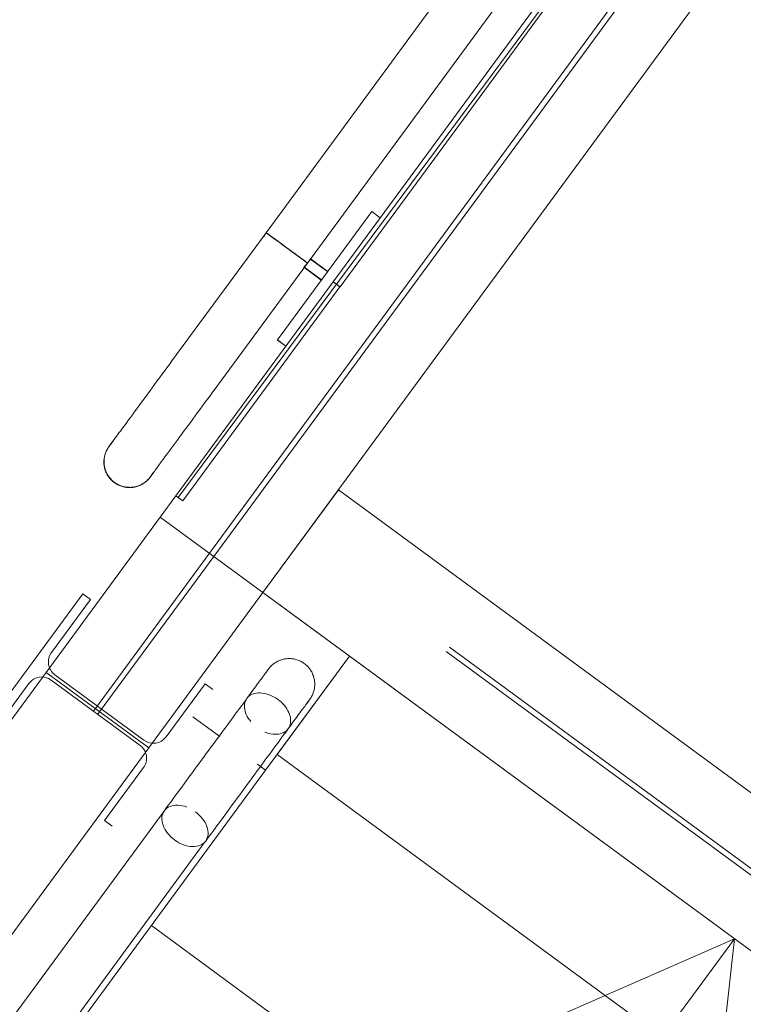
# Model space of a CAD drawing. Header units: metres. Extents: x 135583 to 135939, y 457896 to 458258.
# Tile 571 of 599: x 135729.869 to 135730.55, y 458212.722 to 458213.649. Entities that reach past the tile are written whole.
import ezdxf

# ---------------------------------------------------------------- set-up
doc = ezdxf.new("R2010")
doc.units = ezdxf.units.M
doc.linetypes.add('Hidden', pattern=[4, 2, -2])
doc.layers.add('NIEUWE INSTALLATIE', color=250, linetype='Continuous', lineweight=0)

msp = doc.modelspace()

# ---------------------------------------------------------------- linework, layer by layer
at = {"layer": 'NIEUWE INSTALLATIE'}
for p, q in [((135730.74027, 458214.31918), (135730.10075, 458213.44871)), ((135730.13968, 458213.42011), (135730.7506, 458214.25166)), ((135730.75691, 458214.20949), (135730.1639, 458213.40232)), ((135730.691, 458214.10627), (135730.01792, 458213.19935)), ((135730.691, 458214.10627), (135730.01792, 458213.19935)), ((135730.17034, 458213.39758), (135730.69231, 458214.10805)), ((135730.20023, 458213.46869), (135730.11142, 458213.34781)), ((135730.20829, 458213.46277), (135730.20023, 458213.46869)), ((135730.10078, 458213.44869), (135730.01197, 458213.32781)), ((135730.13707, 458213.42203), (135730.13404, 458213.42425)), ((135730.14208, 458213.42421), (135730.15862, 458213.41206)), ((135730.15878, 458213.41228), (135730.14224, 458213.42443)), ((135730.05089, 458213.29921), (135730.1397, 458213.42009)), ((135730.1527, 458213.404), (135730.13616, 458213.41616)), ((135730.13632, 458213.41637), (135730.15286, 458213.40422)), ((135730.13968, 458213.42011), (135730.13902, 458213.4206)), ((135730.15286, 458213.40422), (135730.15878, 458213.41228)), ((135730.16388, 458213.40233), (135730.01586, 458213.20086)), ((135730.02231, 458213.19612), (135730.17033, 458213.39759)), ((135730.17033, 458213.39759), (135730.16388, 458213.40233)), ((135730.17034, 458213.39758), (135730.1639, 458213.40232)), ((135730.11931, 458213.34167), (135730.11126, 458213.34759)), ((135730.11142, 458213.34781), (135730.11947, 458213.34189)), ((135730.05089, 458213.29921), (135730.05028, 458213.29838)), ((135730.01586, 458213.20083), (135730.00108, 458213.1807)), ((135730.01586, 458213.20083), (135730.00108, 458213.1807)), ((135730.01586, 458213.20086), (135730.02231, 458213.19612)), ((135730.01792, 458213.19935), (135730.01586, 458213.20083)), ((135730.01792, 458213.19935), (135730.01586, 458213.20083)), ((135729.89358, 458213.03439), (135730.00108, 458213.1807)), ((135729.89358, 458213.03439), (135730.00108, 458213.1807)), ((135730.00108, 458213.1807), (135730.99312, 458212.45186)), ((135730.00108, 458213.1807), (135730.99312, 458212.45186)), ((135730.09778, 458213.10965), (135729.99029, 458212.96334)), ((135730.09778, 458213.10965), (135729.99029, 458212.96334)), ((135729.92806, 458213.10834), (135729.83332, 458212.97939)), ((135729.8986, 458213.05304), (135729.93531, 458213.10301)), ((135729.93531, 458213.10301), (135729.92806, 458213.10834)), ((135730.17918, 458213.04985), (135730.1002, 458212.94236)), ((135730.17918, 458213.04985), (135730.11109, 458212.95718)), ((135728.57351, 458211.23759), (135729.89358, 458213.03439)), ((135728.57351, 458211.23759), (135729.89358, 458213.03439)), ((135729.99029, 458212.96334), (135729.89358, 458213.03439)), ((135729.99029, 458212.96334), (135729.89358, 458213.03439)), ((135729.89826, 458213.02724), (135729.98207, 458212.96566)), ((135729.98562, 458212.9705), (135729.90181, 458213.03207)), ((135729.84058, 458212.97406), (135729.87729, 458213.02403)), ((135730.0433, 458213.02367), (135730.00659, 458212.9737)), ((135730.05055, 458213.01834), (135730.0433, 458213.02367)), ((135730.0317, 458212.99269), (135730.057, 458212.9741)), ((135729.99029, 458212.96334), (135728.67021, 458211.16654)), ((135729.99029, 458212.96334), (135728.67021, 458211.16654)), ((135730.11109, 458212.95718), (135730.83639, 458212.42431)), ((135730.1002, 458212.94236), (135728.65874, 458210.98034)), ((135729.98528, 458212.94469), (135729.94857, 458212.89473)), ((135730.09256, 458212.94798), (135730.1002, 458212.94236)), ((135730.00525, 458212.90458), (135728.64976, 458211.05957)), ((135729.94857, 458212.89473), (135729.95582, 458212.8894)), ((135728.68868, 458211.03097), (135730.04346, 458212.87501)), ((135730.04349, 458212.87504), (135730.04382, 458212.87549)), ((135729.99268, 458212.796), (135730.71797, 458212.26314)), ((135729.05277, 458210.75662), (135730.54183, 458212.78342)), ((135730.54183, 458212.78342), (135730.35869, 458212.70305)), ((135730.54183, 458212.78342), (135730.51987, 458212.58463))]:
    msp.add_line(p, q, dxfattribs=at)
at = {"layer": 'NIEUWE INSTALLATIE', "linetype": 'Hidden'}
for p, q in [((135730.04744, 458213.1467), (135730.73217, 458214.0787)), ((135730.04744, 458213.1467), (135730.73217, 458214.0787)), ((135730.04744, 458213.1467), (135730.73217, 458214.0787)), ((135730.04744, 458213.1467), (135730.73217, 458214.0787)), ((135730.05147, 458213.14374), (135730.7362, 458214.07574)), ((135730.05147, 458213.14374), (135730.7362, 458214.07574)), ((135730.05147, 458213.14374), (135730.7362, 458214.07574)), ((135730.05147, 458213.14374), (135730.7362, 458214.07574)), ((135730.78254, 458214.0417), (135730.09781, 458213.10969)), ((135730.78254, 458214.0417), (135730.09781, 458213.10969)), ((135730.78254, 458214.0417), (135730.09781, 458213.10969)), ((135730.78254, 458214.0417), (135730.09781, 458213.10969)), ((135730.09778, 458213.10965), (135730.16883, 458213.20636)), ((135730.09778, 458213.10965), (135730.16883, 458213.20636)), ((135730.09778, 458213.10965), (135730.16883, 458213.20636)), ((135730.16883, 458213.20636), (135731.91922, 458211.92038)), ((135730.16883, 458213.20636), (135731.91922, 458211.92038)), ((135730.16883, 458213.20636), (135731.91922, 458211.92038)), ((135731.88221, 458211.87002), (135730.13183, 458213.15599)), ((135731.88221, 458211.87002), (135730.13183, 458213.15599)), ((135731.88221, 458211.87002), (135730.13183, 458213.15599)), ((135731.88517, 458211.87405), (135730.13479, 458213.16002)), ((135731.88517, 458211.87405), (135730.13479, 458213.16002)), ((135731.88517, 458211.87405), (135730.13479, 458213.16002)), ((135729.93992, 458213.00035), (135730.04741, 458213.14666)), ((135729.93992, 458213.00035), (135730.04741, 458213.14666)), ((135729.94395, 458212.99739), (135730.05144, 458213.1437)), ((135729.94395, 458212.99739), (135730.05144, 458213.1437)), ((135728.59024, 458211.03066), (135730.11068, 458213.10018)), ((135730.11068, 458213.10018), (135730.97298, 458212.46667)), ((135728.61985, 458211.20354), (135729.93815, 458212.99793)), ((135728.61985, 458211.20354), (135729.93815, 458212.99793)), ((135729.93818, 458212.99797), (135729.93989, 458213.00031)), ((135729.93818, 458212.99797), (135729.93989, 458213.00031)), ((135729.93818, 458212.99797), (135729.93989, 458213.00031)), ((135729.93818, 458212.99797), (135729.93989, 458213.00031)), ((135729.94221, 458212.99501), (135729.94392, 458212.99735)), ((135729.94221, 458212.99501), (135729.94392, 458212.99735)), ((135729.94221, 458212.99501), (135729.94392, 458212.99735)), ((135729.94221, 458212.99501), (135729.94392, 458212.99735)), ((135728.62387, 458211.20058), (135729.94218, 458212.99497)), ((135728.62387, 458211.20058), (135729.94218, 458212.99497))]:
    msp.add_line(p, q, dxfattribs=at)
at = {"layer": 'NIEUWE INSTALLATIE', "flags": 128}
for points in [[(135730.01197, 458213.32781), (135730.0096, 458213.32458), (135730.00724, 458213.32137), (135730.00488, 458213.31816), (135730.00254, 458213.31497), (135730.00021, 458213.3118), (135729.9979, 458213.30865), (135729.99561, 458213.30554), (135729.99334, 458213.30246), (135729.99111, 458213.29942), (135729.98891, 458213.29642), (135729.98675, 458213.29348), (135729.98463, 458213.29059), (135729.98255, 458213.28776), (135729.98052, 458213.285), (135729.97854, 458213.2823), (135729.97661, 458213.27968), (135729.97474, 458213.27713), (135729.97293, 458213.27467), (135729.97118, 458213.27229), (135729.9695, 458213.27), (135729.96788, 458213.2678), (135729.96634, 458213.26569), (135729.96486, 458213.26369), (135729.96347, 458213.26179), (135729.96215, 458213.25999), (135729.96091, 458213.25831), (135729.95975, 458213.25673), (135729.95868, 458213.25527), (135729.95769, 458213.25392), (135729.95679, 458213.2527), (135729.95597, 458213.25159), (135729.95525, 458213.2506), (135729.95461, 458213.24974), (135729.95407, 458213.249), (135729.95362, 458213.24839), (135729.95327, 458213.24791), (135729.95301, 458213.24755), (135729.95284, 458213.24732), (135729.95277, 458213.24722)], [(135729.99169, 458213.21862), (135729.99173, 458213.21869), (135729.99188, 458213.21888), (135729.99211, 458213.2192), (135729.99244, 458213.21965), (135729.99287, 458213.22023), (135729.99338, 458213.22093), (135729.99399, 458213.22176), (135729.99469, 458213.22271), (135729.99548, 458213.22379), (135729.99636, 458213.22498), (135729.99733, 458213.2263), (135729.99838, 458213.22773), (135729.99951, 458213.22927), (135730.00073, 458213.23093), (135730.00203, 458213.2327), (135730.0034, 458213.23457), (135730.00486, 458213.23655), (135730.00638, 458213.23862), (135730.00798, 458213.2408), (135730.00964, 458213.24306), (135730.01137, 458213.24542), (135730.01317, 458213.24786), (135730.01502, 458213.25039), (135730.01694, 458213.25299), (135730.0189, 458213.25567), (135730.02092, 458213.25841), (135730.02299, 458213.26123), (135730.0251, 458213.2641), (135730.02725, 458213.26703), (135730.02944, 458213.27001), (135730.03166, 458213.27304), (135730.03392, 458213.2761), (135730.0362, 458213.27921), (135730.0385, 458213.28235), (135730.04083, 458213.28551), (135730.04317, 458213.2887), (135730.04552, 458213.2919), (135730.04789, 458213.29512), (135730.05025, 458213.29834), (135730.05089, 458213.29921)], [(135729.9526, 458213.247), (135729.95265, 458213.24706), (135729.95279, 458213.24726), (135729.95303, 458213.24758), (135729.95336, 458213.24803), (135729.95378, 458213.24861), (135729.9543, 458213.24931), (135729.95491, 458213.25014), (135729.95561, 458213.25109), (135729.9564, 458213.25217), (135729.95655, 458213.25238)], [(135729.95638, 458213.25215), (135729.95581, 458213.25137), (135729.95509, 458213.25038), (135729.95445, 458213.24952), (135729.95391, 458213.24878), (135729.95346, 458213.24817), (135729.95311, 458213.24769), (135729.95285, 458213.24733), (135729.95268, 458213.2471), (135729.9526, 458213.247)], [(135729.95276, 458213.24722), (135729.95281, 458213.24728), (135729.95295, 458213.24748), (135729.95319, 458213.2478), (135729.95352, 458213.24825), (135729.95394, 458213.24883), (135729.95446, 458213.24953), (135729.95507, 458213.25036), (135729.95577, 458213.25131), (135729.95656, 458213.25238), (135729.95677, 458213.25268)], [(135729.9526, 458213.247), (135729.95204, 458213.24621), (135729.95152, 458213.2454), (135729.95103, 458213.24457), (135729.95057, 458213.24372), (135729.95015, 458213.24285), (135729.94976, 458213.24196), (135729.94941, 458213.24106), (135729.94909, 458213.24015), (135729.94881, 458213.23923), (135729.94857, 458213.23829), (135729.94836, 458213.23735), (135729.9482, 458213.2364), (135729.94807, 458213.23544), (135729.94798, 458213.23448), (135729.94793, 458213.23351), (135729.94791, 458213.23255), (135729.94794, 458213.23158), (135729.948, 458213.23062), (135729.94811, 458213.22966), (135729.94825, 458213.2287), (135729.94843, 458213.22775), (135729.94864, 458213.22681), (135729.9489, 458213.22588), (135729.94919, 458213.22496), (135729.94952, 458213.22405), (135729.94988, 458213.22316), (135729.95028, 458213.22228), (135729.95071, 458213.22141), (135729.95118, 458213.22057), (135729.95168, 458213.21974), (135729.95222, 458213.21894), (135729.95279, 458213.21816), (135729.95338, 458213.2174), (135729.95401, 458213.21666), (135729.95466, 458213.21595), (135729.95535, 458213.21527), (135729.95606, 458213.21462), (135729.9568, 458213.21399), (135729.95756, 458213.21339), (135729.95776, 458213.21324)], [(135729.95793, 458213.21346), (135729.95716, 458213.21405), (135729.95642, 458213.21466), (135729.9557, 458213.21531), (135729.95501, 458213.21598), (135729.95434, 458213.21669), (135729.95371, 458213.21741), (135729.9531, 458213.21817), (135729.95253, 458213.21894), (135729.95199, 458213.21974), (135729.95148, 458213.22056), (135729.951, 458213.2214), (135729.95055, 458213.22226), (135729.95015, 458213.22314), (135729.94977, 458213.22403), (135729.94943, 458213.22493), (135729.94913, 458213.22585), (135729.94887, 458213.22678), (135729.94864, 458213.22772), (135729.94845, 458213.22866), (135729.9483, 458213.22962), (135729.94819, 458213.23058), (135729.94811, 458213.23154), (135729.94808, 458213.23251), (135729.94808, 458213.23347), (135729.94812, 458213.23444), (135729.9482, 458213.2354), (135729.94832, 458213.23636), (135729.94848, 458213.23731), (135729.94867, 458213.23826), (135729.9489, 458213.23919), (135729.94917, 458213.24012), (135729.94948, 458213.24104), (135729.94982, 458213.24194), (135729.9502, 458213.24283), (135729.95061, 458213.2437), (135729.95106, 458213.24456), (135729.95155, 458213.2454), (135729.95206, 458213.24621), (135729.95261, 458213.24701), (135729.95276, 458213.24722)], [(135729.99153, 458213.2184), (135729.99157, 458213.21847), (135729.99171, 458213.21866), (135729.99195, 458213.21898), (135729.99228, 458213.21943), (135729.99271, 458213.22001), (135729.99322, 458213.22071), (135729.99383, 458213.22154), (135729.99453, 458213.22249), (135729.99532, 458213.22357), (135729.99547, 458213.22377)], [(135729.99547, 458213.22377), (135729.99474, 458213.22277), (135729.99401, 458213.22179), (135729.99338, 458213.22092), (135729.99284, 458213.22019), (135729.99239, 458213.21958), (135729.99203, 458213.21909), (135729.99177, 458213.21874), (135729.9916, 458213.21851), (135729.99153, 458213.21841)], [(135729.99547, 458213.22377), (135729.9949, 458213.22299), (135729.99417, 458213.22201), (135729.99354, 458213.22114), (135729.993, 458213.22041), (135729.99255, 458213.21979), (135729.99219, 458213.21931), (135729.99193, 458213.21895), (135729.99176, 458213.21873), (135729.99169, 458213.21863)], [(135729.95776, 458213.21324), (135729.95855, 458213.21268), (135729.95937, 458213.21216), (135729.9602, 458213.21167), (135729.96105, 458213.21121), (135729.96192, 458213.21079), (135729.9628, 458213.2104), (135729.9637, 458213.21005), (135729.96461, 458213.20973), (135729.96554, 458213.20945), (135729.96647, 458213.20921), (135729.96742, 458213.209), (135729.96837, 458213.20884), (135729.96933, 458213.20871), (135729.97029, 458213.20862), (135729.97125, 458213.20857), (135729.97222, 458213.20855), (135729.97318, 458213.20858), (135729.97415, 458213.20864), (135729.97511, 458213.20874), (135729.97606, 458213.20889), (135729.97701, 458213.20906), (135729.97795, 458213.20928), (135729.97889, 458213.20954), (135729.97981, 458213.20983), (135729.98071, 458213.21015), (135729.98161, 458213.21052), (135729.98249, 458213.21092), (135729.98335, 458213.21135), (135729.9842, 458213.21182), (135729.98502, 458213.21232), (135729.98583, 458213.21286), (135729.98661, 458213.21342), (135729.98737, 458213.21402), (135729.9881, 458213.21465), (135729.98881, 458213.2153), (135729.98949, 458213.21599), (135729.99015, 458213.2167), (135729.99077, 458213.21743), (135729.99137, 458213.21819), (135729.99153, 458213.2184)], [(135729.99169, 458213.21862), (135729.9911, 458213.21786), (135729.99048, 458213.21711), (135729.98983, 458213.21639), (135729.98916, 458213.2157), (135729.98846, 458213.21504), (135729.98773, 458213.21441), (135729.98698, 458213.2138), (135729.9862, 458213.21323), (135729.9854, 458213.21268), (135729.98458, 458213.21217), (135729.98374, 458213.21169), (135729.98288, 458213.21125), (135729.98201, 458213.21084), (135729.98112, 458213.21047), (135729.98021, 458213.21013), (135729.9793, 458213.20983), (135729.97837, 458213.20956), (135729.97743, 458213.20934), (135729.97648, 458213.20915), (135729.97553, 458213.209), (135729.97457, 458213.20888), (135729.9736, 458213.20881), (135729.97264, 458213.20877), (135729.97167, 458213.20878), (135729.97071, 458213.20882), (135729.96975, 458213.2089), (135729.96879, 458213.20902), (135729.96783, 458213.20917), (135729.96689, 458213.20937), (135729.96595, 458213.2096), (135729.96502, 458213.20987), (135729.96411, 458213.21018), (135729.9632, 458213.21052), (135729.96231, 458213.2109), (135729.96144, 458213.21131), (135729.96059, 458213.21176), (135729.95975, 458213.21224), (135729.95893, 458213.21276), (135729.95814, 458213.2133), (135729.95793, 458213.21346)], [(135730.10297, 458213.03759), (135730.10356, 458213.03836), (135730.10418, 458213.0391), (135730.10483, 458213.03982), (135730.1055, 458213.04051), (135730.1062, 458213.04117), (135730.10693, 458213.04181), (135730.10768, 458213.04241), (135730.10846, 458213.04299), (135730.10926, 458213.04353), (135730.11008, 458213.04404), (135730.11092, 458213.04452), (135730.11178, 458213.04496), (135730.11265, 458213.04537), (135730.11354, 458213.04575), (135730.11445, 458213.04608), (135730.11537, 458213.04638), (135730.11629, 458213.04665), (135730.11723, 458213.04688), (135730.11818, 458213.04706), (135730.11913, 458213.04722), (135730.12009, 458213.04733), (135730.12106, 458213.0474), (135730.12202, 458213.04744), (135730.12299, 458213.04744), (135730.12395, 458213.04739), (135730.12492, 458213.04731), (135730.12587, 458213.0472), (135730.12683, 458213.04704), (135730.12777, 458213.04685), (135730.12871, 458213.04661), (135730.12964, 458213.04634), (135730.13055, 458213.04604), (135730.13146, 458213.04569), (135730.13235, 458213.04532), (135730.13322, 458213.0449), (135730.13407, 458213.04445), (135730.13491, 458213.04397), (135730.13573, 458213.04346), (135730.13652, 458213.04291), (135730.13674, 458213.04275)], [(135730.10297, 458213.03759), (135730.10293, 458213.03753), (135730.10279, 458213.03733), (135730.10255, 458213.03701), (135730.10222, 458213.03656), (135730.10179, 458213.03598), (135730.10128, 458213.03528), (135730.10067, 458213.03445), (135730.09997, 458213.0335), (135730.09918, 458213.03243), (135730.0983, 458213.03123), (135730.09734, 458213.02992), (135730.09628, 458213.02848), (135730.09515, 458213.02694), (135730.09393, 458213.02528), (135730.09263, 458213.02352), (135730.09126, 458213.02164), (135730.08981, 458213.01967), (135730.08828, 458213.01759), (135730.08668, 458213.01542), (135730.08502, 458213.01315), (135730.08329, 458213.01079), (135730.08149, 458213.00835), (135730.07964, 458213.00582), (135730.07772, 458213.00322), (135730.07576, 458213.00054), (135730.07374, 458212.9978), (135730.07167, 458212.99499), (135730.06956, 458212.99211), (135730.06741, 458212.98918), (135730.06522, 458212.9862), (135730.063, 458212.98318), (135730.06074, 458212.98011), (135730.05846, 458212.977), (135730.05616, 458212.97386), (135730.05383, 458212.9707), (135730.05149, 458212.96751), (135730.04914, 458212.96431), (135730.04677, 458212.96109), (135730.04441, 458212.95787), (135730.04204, 458212.95465), (135730.03967, 458212.95143), (135730.03731, 458212.94822), (135730.03497, 458212.94502), (135730.03263, 458212.94185), (135730.03032, 458212.93869), (135730.02802, 458212.93557), (135730.02575, 458212.93248), (135730.02351, 458212.92943), (135730.0213, 458212.92642), (135730.01913, 458212.92347), (135730.017, 458212.92056), (135730.01491, 458212.91772), (135730.01286, 458212.91493), (135730.01087, 458212.91222), (135730.00892, 458212.90958), (135730.00704, 458212.90701), (135730.00527, 458212.9046)], [(135730.09919, 458213.03244), (135730.09968, 458213.03311), (135730.10042, 458213.03411), (135730.10106, 458213.03498), (135730.10161, 458213.03573), (135730.10207, 458213.03636), (135730.10244, 458213.03686), (135730.10271, 458213.03723), (135730.10288, 458213.03747), (135730.10297, 458213.03758)], [(135730.13674, 458213.04275), (135730.1375, 458213.04217), (135730.13824, 458213.04155), (135730.13896, 458213.0409), (135730.13965, 458213.04023), (135730.14032, 458213.03953), (135730.14095, 458213.0388), (135730.14156, 458213.03805), (135730.14213, 458213.03727), (135730.14267, 458213.03647), (135730.14319, 458213.03565), (135730.14366, 458213.03481), (135730.14411, 458213.03395), (135730.14452, 458213.03308), (135730.14489, 458213.03219), (135730.14523, 458213.03128), (135730.14553, 458213.03036), (135730.14579, 458213.02943), (135730.14602, 458213.0285), (135730.14621, 458213.02755), (135730.14636, 458213.02659), (135730.14647, 458213.02564), (135730.14655, 458213.02467), (135730.14658, 458213.02371), (135730.14658, 458213.02274), (135730.14654, 458213.02178), (135730.14646, 458213.02081), (135730.14634, 458213.01985), (135730.14618, 458213.0189), (135730.14599, 458213.01796), (135730.14576, 458213.01702), (135730.14549, 458213.01609), (135730.14518, 458213.01517), (135730.14484, 458213.01427), (135730.14446, 458213.01338), (135730.14405, 458213.01251), (135730.1436, 458213.01165), (135730.14312, 458213.01082), (135730.1426, 458213.01), (135730.14205, 458213.00921), (135730.1419, 458213.00899)], [(135730.04384, 458212.87552), (135730.04566, 458212.878), (135730.04754, 458212.88055), (135730.04947, 458212.88319), (135730.05146, 458212.88589), (135730.05349, 458212.88866), (135730.05558, 458212.8915), (135730.0577, 458212.89439), (135730.05987, 458212.89734), (135730.06207, 458212.90034), (135730.06431, 458212.90338), (135730.06657, 458212.90646), (135730.06886, 458212.90958), (135730.07118, 458212.91273), (135730.07351, 458212.9159), (135730.07585, 458212.9191), (135730.07821, 458212.92231), (135730.08058, 458212.92553), (135730.08294, 458212.92875), (135730.08531, 458212.93197), (135730.08767, 458212.93519), (135730.09003, 458212.93839), (135730.09237, 458212.94158), (135730.0947, 458212.94475), (135730.09701, 458212.94789), (135730.0993, 458212.95101), (135730.10156, 458212.95408), (135730.10378, 458212.95712), (135730.10598, 458212.9601), (135730.10814, 458212.96304), (135730.11026, 458212.96592), (135730.11233, 458212.96875), (135730.11436, 458212.9715), (135730.11633, 458212.97419), (135730.11825, 458212.97681), (135730.12012, 458212.97935), (135730.12192, 458212.9818), (135730.12366, 458212.98417), (135730.12534, 458212.98645), (135730.12695, 458212.98864), (135730.12849, 458212.99074), (135730.12995, 458212.99273), (135730.13134, 458212.99462), (135730.13265, 458212.9964), (135730.13388, 458212.99808), (135730.13503, 458212.99964), (135730.13609, 458213.00109), (135730.13707, 458213.00243), (135730.13797, 458213.00364), (135730.13877, 458213.00474), (135730.13948, 458213.00571), (135730.14011, 458213.00656), (135730.14064, 458213.00728), (135730.14108, 458213.00788), (135730.14143, 458213.00835), (135730.14168, 458213.00869), (135730.14183, 458213.00891), (135730.1419, 458213.00899)], [(135730.1419, 458213.00899), (135730.14185, 458213.00893), (135730.14171, 458213.00874), (135730.14147, 458213.00841), (135730.14114, 458213.00796), (135730.14072, 458213.00739), (135730.1402, 458213.00668), (135730.13959, 458213.00586), (135730.13889, 458213.0049), (135730.1381, 458213.00383), (135730.13798, 458213.00366)]]:
    msp.add_lwpolyline(points, dxfattribs=at)
at = {"layer": 'NIEUWE INSTALLATIE'}
for centre, major_axis, ratio, start_param, end_param in [((135730.12022, 458213.43441), (0.01946, -0.0143), 0.000001, 0, 5.327869), ((135730.12022, 458213.43441), (0.01946, -0.0143), 0.000001, 3.141593, 6.283185), ((135730.12024, 458213.43439), (-0.01946, 0.0143), 0.000001, 0, 5.063268), ((135730.12024, 458213.43439), (-0.01946, 0.0143), 0.000001, 0, 3.926991), ((135730.12024, 458213.43439), (0.01946, -0.0143), 0.000001, 2.490222, 2.617994), ((135730.12024, 458213.43439), (-0.01946, 0.0143), 0.000001, 5.331155, 5.497787), ((135730.12024, 458213.43439), (-0.01946, 0.0143), 0.000001, 5.067619, 5.327869), ((135730.12022, 458213.43441), (0.01946, -0.0143), 0.000001, 5.331155, 5.497787), ((135730.12024, 458213.43439), (-0.02186, 0.01026), 1, 2.737991, 2.872999), ((135729.91069, 458213.04416), (-0.00561, 0.01391), 1, 0.553574, 2.124371), ((135729.88937, 458213.01515), (-0.00777, 0.01283), 1, 5.105088, 6.675884), ((135729.9945, 458212.98259), (-0.01495, 0.0012), 1, 1.017222, 2.588018), ((135729.97319, 458212.95357), (-0.01495, 0.0012), 1, 2.588018, 4.158815)]:
    msp.add_ellipse(centre, major_axis=major_axis, ratio=ratio, start_param=start_param, end_param=end_param, dxfattribs=at)
at = {"layer": 'NIEUWE INSTALLATIE', "extrusion": (0, 0, -1)}
msp.add_ellipse((135730.12008, 458213.43417), major_axis=(0.00817, 0.02273), ratio=1, start_param=2.058215, end_param=2.067769, dxfattribs=at)
at = {"layer": 'NIEUWE INSTALLATIE'}
for points in [[(135730.09824, 458213.44447), (135730.09835, 458213.44472), (135730.09848, 458213.44497), (135730.09862, 458213.44521)], [(135730.0986, 458213.44522), (135730.09857, 458213.44514), (135730.09853, 458213.44507), (135730.09849, 458213.445)], [(135730.10078, 458213.44869), (135730.09997, 458213.44759), (135730.09926, 458213.44644), (135730.09865, 458213.44522)], [(135730.13704, 458213.41698), (135730.13684, 458213.41679), (135730.13664, 458213.41659), (135730.13643, 458213.4164)], [(135730.13686, 458213.41681), (135730.13692, 458213.41686), (135730.13698, 458213.41692), (135730.13704, 458213.41698)], [(135730.13702, 458213.41703), (135730.138, 458213.41797), (135730.1389, 458213.419), (135730.1397, 458213.42009)], [(135730.08627, 458212.98802), (135730.08453, 458212.99011), (135730.0817, 458212.99461), (135730.07991, 458213.00144), (135730.08079, 458213.0076), (135730.08425, 458213.01231), (135730.08985, 458213.015), (135730.09696, 458213.01536), (135730.10466, 458213.01334), (135730.10959, 458213.01056), (135730.11186, 458213.00889)], [(135730.11186, 458213.00889), (135730.11412, 458213.00723), (135730.11825, 458213.00336), (135730.12249, 458212.99659), (135730.12427, 458212.98973), (135730.12336, 458212.98355), (135730.11991, 458212.97886), (135730.1143, 458212.97617), (135730.10723, 458212.97584), (135730.1021, 458212.97721), (135730.09959, 458212.97824)], [(135730.02592, 458212.90754), (135730.02308, 458212.90861), (135730.01733, 458212.90982), (135730.00975, 458212.90859), (135730.00621, 458212.90586), (135730.00492, 458212.90412)], [(135730.04384, 458212.87553), (135730.04512, 458212.87726), (135730.04666, 458212.88148), (135730.04557, 458212.88907), (135730.04125, 458212.89677), (135730.03666, 458212.9012), (135730.03411, 458212.90307)]]:
    msp.add_open_spline(points, degree=3, dxfattribs=at)
for points, knots in [([(135730.00492, 458212.90412), (135730.00364, 458212.90238), (135730.0021, 458212.89816), (135730.00317, 458212.89055), (135730.00747, 458212.88283), (135730.01205, 458212.87839), (135730.0146, 458212.87651)], [-0.4999864, -0.4999864, -0.4999864, -0.4999864, -0.375, -0.25, -0.125, 0, 0, 0, 0]), ([(135730.0146, 458212.87651), (135730.01715, 458212.87464), (135730.02276, 458212.87159), (135730.03141, 458212.8698), (135730.039, 458212.87105), (135730.04256, 458212.87379), (135730.04384, 458212.87552)], [-1, -1, -1, -1, -0.875, -0.75, -0.625, -0.5000136, -0.5000136, -0.5000136, -0.5000136])]:
    msp.add_open_spline(points, degree=3, knots=knots, dxfattribs=at)

doc.saveas('drawing.dxf')
